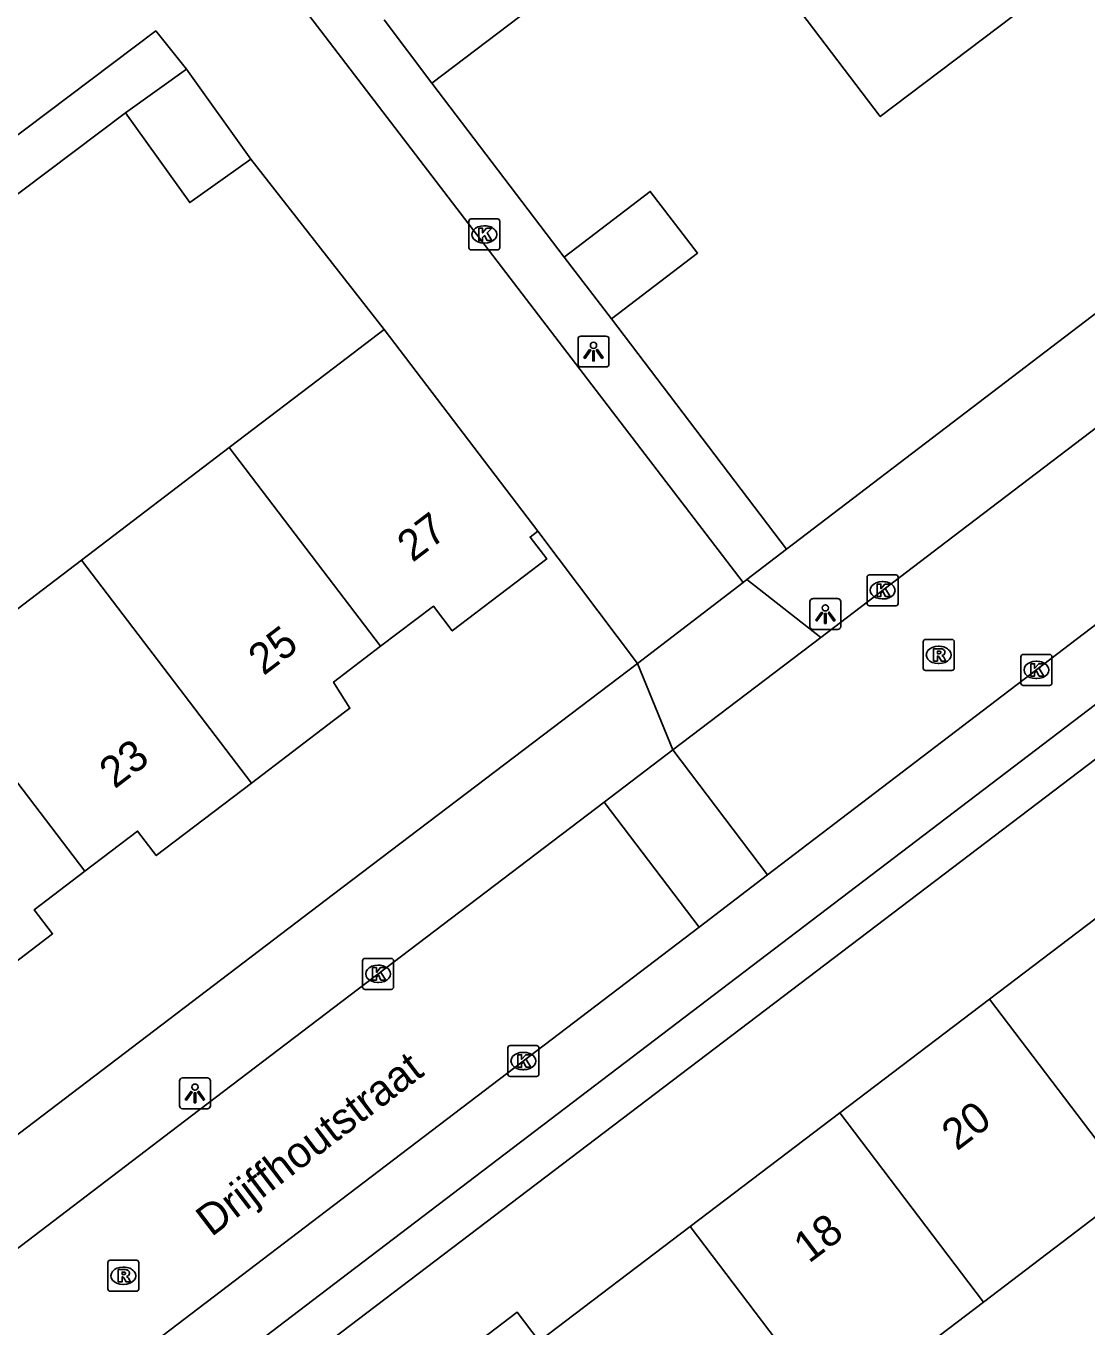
# Model space of a CAD drawing. Extents: x 160037 to 160839, y 385326 to 386441.
# Drawn here: x 160490.07 to 160524.33, y 385612.39 to 385654.38 of the extents above; entities that cross this region are included whole.
import ezdxf

# ---------------------------------------------------------------- set-up
doc = ezdxf.new("R2010")
doc.units = 0
for name, color, linetype in [('IMGEO_Kolk', 7, 'Continuous'), ('IMGEO_Lichtpunt', 7, 'Continuous'), ('IMGEO_Muur', 7, 'Continuous'), ('IMGEO_Openbare_ruimte_label', 7, 'Continuous'), ('IMGEO_Pand', 7, 'Continuous'), ('IMGEO_Pand_nummerreeks', 7, 'Continuous'), ('IMGEO_Rijbaan_lokaal_open', 7, 'Continuous'), ('IMGEO_Rioolput', 7, 'Continuous'), ('IMGEO_Voetpad_open', 7, 'Continuous')]:
    doc.layers.add(name, color=color, linetype=linetype)

msp = doc.modelspace()

# ---------------------------------------------------------------- linework, layer by layer
at = {"layer": 'IMGEO_Kolk'}
for p, q in [((160504.37, 385647.222), (160504.37, 385648.074)), ((160504.445, 385648.148), (160505.297, 385648.148)), ((160504.858, 385647.928), (160504.883, 385647.928)), ((160505.371, 385648.074), (160505.371, 385647.222)), ((160504.881, 385647.368), (160504.856, 385647.368)), ((160505.297, 385647.148), (160504.445, 385647.148)), ((160517.23, 385635.727), (160517.23, 385636.579)), ((160517.305, 385636.653), (160518.157, 385636.653)), ((160518.231, 385636.579), (160518.231, 385635.727)), ((160517.718, 385636.433), (160517.743, 385636.433)), ((160518.157, 385635.653), (160517.305, 385635.653)), ((160517.741, 385635.873), (160517.716, 385635.873)), ((160522.196, 385633.154), (160522.196, 385634.006)), ((160522.271, 385634.08), (160523.123, 385634.08)), ((160523.197, 385634.006), (160523.197, 385633.154)), ((160522.684, 385633.86), (160522.709, 385633.86)), ((160523.123, 385633.08), (160522.271, 385633.08)), ((160522.707, 385633.3), (160522.682, 385633.3)), ((160501.015, 385624.263), (160501.867, 385624.263)), ((160500.94, 385623.337), (160500.94, 385624.189)), ((160501.428, 385624.043), (160501.453, 385624.043)), ((160501.941, 385624.189), (160501.941, 385623.337)), ((160501.451, 385623.483), (160501.426, 385623.483)), ((160501.867, 385623.263), (160501.015, 385623.263)), ((160505.631, 385620.522), (160505.631, 385621.374)), ((160505.706, 385621.448), (160506.558, 385621.448)), ((160506.632, 385621.374), (160506.632, 385620.522)), ((160506.119, 385621.228), (160506.144, 385621.228)), ((160506.142, 385620.668), (160506.117, 385620.668)), ((160506.558, 385620.448), (160505.706, 385620.448))]:
    msp.add_line(p, q, dxfattribs=at)
for points in [[(160504.37, 385647.222), (160504.37, 385648.074)], [(160504.445, 385648.148), (160505.297, 385648.148)], [(160504.691, 385647.848), (160504.814, 385647.848), (160504.814, 385647.697), (160504.944, 385647.848), (160505.108, 385647.848), (160504.962, 385647.697), (160505.115, 385647.448), (160504.963, 385647.448), (160504.878, 385647.612), (160504.814, 385647.545), (160504.814, 385647.448), (160504.691, 385647.448), (160504.691, 385647.848)], [(160505.371, 385648.074), (160505.371, 385647.222)], [(160505.297, 385647.148), (160504.445, 385647.148)], [(160517.23, 385635.727), (160517.23, 385636.579)], [(160517.305, 385636.653), (160518.157, 385636.653)], [(160518.231, 385636.579), (160518.231, 385635.727)], [(160517.551, 385636.353), (160517.674, 385636.353), (160517.674, 385636.202), (160517.804, 385636.353), (160517.968, 385636.353), (160517.822, 385636.202), (160517.975, 385635.953), (160517.823, 385635.953), (160517.738, 385636.117), (160517.674, 385636.05), (160517.674, 385635.953), (160517.551, 385635.953), (160517.551, 385636.353)], [(160518.157, 385635.653), (160517.305, 385635.653)], [(160522.196, 385633.154), (160522.196, 385634.006)], [(160522.271, 385634.08), (160523.123, 385634.08)], [(160523.197, 385634.006), (160523.197, 385633.154)], [(160522.517, 385633.78), (160522.64, 385633.78), (160522.64, 385633.629), (160522.77, 385633.78), (160522.934, 385633.78), (160522.788, 385633.629), (160522.941, 385633.38), (160522.789, 385633.38), (160522.704, 385633.544), (160522.64, 385633.477), (160522.64, 385633.38), (160522.517, 385633.38), (160522.517, 385633.78)], [(160523.123, 385633.08), (160522.271, 385633.08)], [(160501.015, 385624.263), (160501.867, 385624.263)], [(160500.94, 385623.337), (160500.94, 385624.189)], [(160501.261, 385623.963), (160501.384, 385623.963), (160501.384, 385623.812), (160501.514, 385623.963), (160501.678, 385623.963), (160501.532, 385623.812), (160501.685, 385623.563), (160501.533, 385623.563), (160501.448, 385623.727), (160501.384, 385623.66), (160501.384, 385623.563), (160501.261, 385623.563), (160501.261, 385623.963)], [(160501.941, 385624.189), (160501.941, 385623.337)], [(160501.867, 385623.263), (160501.015, 385623.263)], [(160505.631, 385620.522), (160505.631, 385621.374)], [(160505.706, 385621.448), (160506.558, 385621.448)], [(160506.632, 385621.374), (160506.632, 385620.522)], [(160505.952, 385621.148), (160506.075, 385621.148), (160506.075, 385620.997), (160506.205, 385621.148), (160506.369, 385621.148), (160506.223, 385620.997), (160506.376, 385620.748), (160506.224, 385620.748), (160506.139, 385620.912), (160506.075, 385620.845), (160506.075, 385620.748), (160505.952, 385620.748), (160505.952, 385621.148)], [(160506.558, 385620.448), (160505.706, 385620.448)]]:
    msp.add_lwpolyline(points, dxfattribs=at)
for centre, start, end in [((160504.447, 385648.072), 91.552, 178.448), ((160504.447, 385648.072), 91.552, 178.448), ((160505.295, 385648.072), 1.552, 88.448), ((160505.295, 385648.072), 1.552, 88.448), ((160504.447, 385647.224), 181.552, 268.448), ((160504.447, 385647.224), 181.552, 268.448), ((160505.295, 385647.224), 271.552, 358.448), ((160505.295, 385647.224), 271.552, 358.448), ((160517.307, 385636.577), 91.552, 178.448), ((160517.307, 385636.577), 91.552, 178.448), ((160518.155, 385636.577), 1.552, 88.448), ((160518.155, 385636.577), 1.552, 88.448), ((160517.307, 385635.729), 181.552, 268.448), ((160517.307, 385635.729), 181.552, 268.448), ((160518.155, 385635.729), 271.552, 358.448), ((160518.155, 385635.729), 271.552, 358.448), ((160522.273, 385634.004), 91.552, 178.448), ((160522.273, 385634.004), 91.552, 178.448), ((160523.121, 385634.004), 1.552, 88.448), ((160523.121, 385634.004), 1.552, 88.448), ((160522.273, 385633.156), 181.552, 268.448), ((160522.273, 385633.156), 181.552, 268.448), ((160523.121, 385633.156), 271.552, 358.448), ((160523.121, 385633.156), 271.552, 358.448), ((160501.017, 385624.187), 91.552, 178.448), ((160501.017, 385624.187), 91.552, 178.448), ((160501.865, 385624.187), 1.552, 88.448), ((160501.865, 385624.187), 1.552, 88.448), ((160501.017, 385623.339), 181.552, 268.448), ((160501.017, 385623.339), 181.552, 268.448), ((160501.865, 385623.339), 271.552, 358.448), ((160501.865, 385623.339), 271.552, 358.448), ((160505.708, 385621.372), 91.552, 178.448), ((160505.708, 385621.372), 91.552, 178.448), ((160506.556, 385621.372), 1.552, 88.448), ((160506.556, 385621.372), 1.552, 88.448), ((160505.708, 385620.524), 181.552, 268.448), ((160505.708, 385620.524), 181.552, 268.448), ((160506.556, 385620.524), 271.552, 358.448), ((160506.556, 385620.524), 271.552, 358.448)]:
    msp.add_arc(centre, 0.0765, start, end, dxfattribs=at)
for centre, major_axis, ratio, start_param, end_param in [((160504.857, 385647.648), (-0.387, 0.002), 0.722429, 4.712389, 7.853982), ((160504.882, 385647.648), (-0.39, 0.002), 0.717154, 1.570796, 4.712389), ((160517.717, 385636.153), (-0.387, 0.002), 0.722429, 4.712389, 7.853982), ((160517.742, 385636.153), (-0.39, 0.002), 0.717154, 1.570796, 4.712389), ((160522.683, 385633.58), (-0.387, 0.002), 0.722429, 4.712389, 7.853982), ((160522.708, 385633.58), (-0.39, 0.002), 0.717154, 1.570796, 4.712389), ((160501.427, 385623.763), (-0.387, 0.002), 0.722429, 4.712389, 7.853982), ((160501.452, 385623.763), (-0.39, 0.002), 0.717154, 1.570796, 4.712389), ((160506.118, 385620.948), (-0.387, 0.002), 0.722429, 4.712389, 7.853982), ((160506.143, 385620.948), (-0.39, 0.002), 0.717154, 1.570796, 4.712389)]:
    msp.add_ellipse(centre, major_axis=major_axis, ratio=ratio, start_param=start_param, end_param=end_param, dxfattribs=at)
at = {"layer": 'IMGEO_Lichtpunt'}
for p, q in [((160507.896, 385644.269), (160507.896, 385643.462)), ((160507.896, 385644.269), (160507.896, 385643.462)), ((160508.798, 385644.364), (160507.99, 385644.364)), ((160508.798, 385644.364), (160507.99, 385644.364)), ((160508.892, 385643.462), (160508.892, 385644.269)), ((160508.892, 385643.462), (160508.892, 385644.269)), ((160507.99, 385643.368), (160508.798, 385643.368)), ((160507.99, 385643.368), (160508.798, 385643.368)), ((160515.383, 385635.788), (160515.383, 385634.981)), ((160515.383, 385635.788), (160515.383, 385634.981)), ((160516.285, 385635.883), (160515.477, 385635.883)), ((160516.285, 385635.883), (160515.477, 385635.883)), ((160516.379, 385634.981), (160516.379, 385635.788)), ((160516.379, 385634.981), (160516.379, 385635.788)), ((160515.477, 385634.887), (160516.285, 385634.887)), ((160515.477, 385634.887), (160516.285, 385634.887)), ((160495.027, 385620.306), (160495.027, 385619.499)), ((160495.027, 385620.306), (160495.027, 385619.499)), ((160495.929, 385620.401), (160495.121, 385620.401)), ((160495.929, 385620.401), (160495.121, 385620.401)), ((160496.023, 385619.499), (160496.023, 385620.306)), ((160496.023, 385619.499), (160496.023, 385620.306)), ((160495.121, 385619.405), (160495.929, 385619.405)), ((160495.121, 385619.405), (160495.929, 385619.405))]:
    msp.add_line(p, q, dxfattribs=at)
for points in [[(160508.27, 385643.933), (160508.309, 385643.905), (160508.121, 385643.643), (160508.083, 385643.67), (160508.27, 385643.933)], [(160508.372, 385643.885), (160508.419, 385643.885), (160508.419, 385643.563), (160508.372, 385643.563), (160508.372, 385643.885)], [(160508.482, 385643.905), (160508.52, 385643.932), (160508.707, 385643.67), (160508.668, 385643.642), (160508.482, 385643.905)], [(160515.757, 385635.452), (160515.796, 385635.424), (160515.608, 385635.162), (160515.57, 385635.189), (160515.757, 385635.452)], [(160515.859, 385635.404), (160515.906, 385635.404), (160515.906, 385635.082), (160515.859, 385635.082), (160515.859, 385635.404)], [(160515.969, 385635.424), (160516.007, 385635.451), (160516.194, 385635.189), (160516.155, 385635.161), (160515.969, 385635.424)], [(160495.401, 385619.97), (160495.44, 385619.942), (160495.252, 385619.68), (160495.214, 385619.707), (160495.401, 385619.97)], [(160495.503, 385619.922), (160495.55, 385619.922), (160495.55, 385619.6), (160495.503, 385619.6), (160495.503, 385619.922)], [(160495.613, 385619.942), (160495.651, 385619.969), (160495.838, 385619.707), (160495.799, 385619.679), (160495.613, 385619.942)]]:
    msp.add_lwpolyline(points, dxfattribs=at)
for centre in [(160508.395, 385644.067), (160515.882, 385635.586), (160495.526, 385620.104)]:
    msp.add_circle(centre, 0.0994, dxfattribs=at)
for centre, start, end in [((160507.99, 385644.269), 90, 180), ((160507.99, 385644.269), 90, 180), ((160508.798, 385644.269), 0, 90), ((160508.798, 385644.269), 0, 90), ((160507.99, 385643.462), 180, 270), ((160507.99, 385643.462), 180, 270), ((160508.798, 385643.462), 270, 0), ((160508.798, 385643.462), 270, 360), ((160515.477, 385635.788), 90, 180), ((160515.477, 385635.788), 90, 180), ((160516.285, 385635.788), 0, 90), ((160516.285, 385635.788), 0, 90), ((160515.477, 385634.981), 180, 270), ((160515.477, 385634.981), 180, 270), ((160516.285, 385634.981), 270, 0), ((160516.285, 385634.981), 270, 360), ((160495.121, 385620.306), 90, 180), ((160495.121, 385620.306), 90, 180), ((160495.929, 385620.306), 0, 90), ((160495.929, 385620.306), 0, 90), ((160495.121, 385619.499), 180, 270), ((160495.121, 385619.499), 180, 270), ((160495.929, 385619.499), 270, 0), ((160495.929, 385619.499), 270, 360)]:
    msp.add_arc(centre, 0.0946, start, end, dxfattribs=at)
at = {"layer": 'IMGEO_Muur'}
for points in [[(160503.18, 385652.535), (160507.452, 385646.916)], [(160497.326, 385650.085), (160501.637, 385644.578)]]:
    msp.add_lwpolyline(points, dxfattribs=at)
at = {"layer": 'IMGEO_Pand'}
for points in [[(160520.413, 385661.289), (160521.655, 385659.651), (160522.406, 385660.22), (160524.745, 385657.135), (160524.157, 385656.689), (160524.303, 385656.497), (160517.653, 385651.456), (160513.927, 385656.371)], [(160504.47, 385656.732), (160506.019, 385654.686), (160503.18, 385652.535)], [(160503.18, 385652.535), (160501.631, 385654.58)], [(160493.281, 385651.579), (160495.248, 385652.987)], [(160495.248, 385652.987), (160497.326, 385650.085)], [(160497.326, 385650.085), (160495.359, 385648.677), (160493.281, 385651.579)], [(160507.452, 385646.916), (160510.227, 385649.04), (160511.754, 385647.046), (160508.979, 385644.922)], [(160508.979, 385644.922), (160507.452, 385646.916)], [(160496.631, 385640.764), (160500, 385643.331), (160501.637, 385644.578)], [(160501.637, 385644.578), (160506.601, 385638.064)], [(160491.858, 385637.128), (160496.631, 385640.764)], [(160496.631, 385640.764), (160500, 385636.342), (160501.522, 385634.344)], [(160506.601, 385638.064), (160506.347, 385637.87), (160506.884, 385637.166), (160503.835, 385634.843), (160503.226, 385635.642), (160501.522, 385634.344)], [(160487.086, 385633.492), (160491.858, 385637.128)], [(160491.858, 385637.128), (160497.348, 385629.922)], [(160501.522, 385634.344), (160500, 385633.186), (160500.091, 385633.041), (160500.528, 385632.345), (160500, 385631.943), (160497.348, 385629.922)], [(160487.086, 385633.492), (160491.97, 385627.08)], [(160497.348, 385629.922), (160494.276, 385627.581), (160493.671, 385628.376), (160491.97, 385627.08)], [(160491.97, 385627.08), (160490.336, 385625.835), (160490.928, 385625.058), (160487.789, 385622.667)], [(160521.179, 385622.942), (160526.011, 385626.615)], [(160516.348, 385619.269), (160521.179, 385622.942)], [(160521.179, 385622.942), (160525.822, 385616.835)], [(160511.516, 385615.597), (160516.348, 385619.269)], [(160520.99, 385613.162), (160516.348, 385619.269)], [(160525.822, 385616.835), (160520.99, 385613.162)], [(160506.645, 385611.894), (160511.516, 385615.597)], [(160516.159, 385609.489), (160511.516, 385615.597)], [(160520.99, 385613.162), (160516.159, 385609.489)], [(160501.851, 385608.25), (160503.572, 385609.559), (160502.858, 385610.499), (160505.931, 385612.834), (160506.645, 385611.894)]]:
    msp.add_lwpolyline(points, dxfattribs=at)
at = {"layer": 'IMGEO_Rijbaan_lokaal_open'}
for points in [[(160513.227, 385636.408), (160497.09, 385657.497), (160490.563, 385666.095)], [(160495.248, 385652.987), (160494.262, 385654.222), (160476.149, 385640.577), (160469.15, 385649.833)], [(160501.637, 385644.578), (160497.326, 385650.085)], [(160515.733, 385634.63), (160520, 385637.876), (160535.257, 385649.493)], [(160514.016, 385626.96), (160524.659, 385635.077), (160535.493, 385643.286)], [(160509.815, 385633.793), (160506.601, 385638.064)], [(160509.815, 385633.793), (160513.227, 385636.408)], [(160515.733, 385634.63), (160510.954, 385630.996)], [(160508.738, 385629.311), (160510.954, 385630.996)], [(160510.954, 385630.996), (160514.016, 385626.96)], [(160468.226, 385598.433), (160471.728, 385601.112), (160495.185, 385619.002), (160500, 385622.665), (160508.738, 385629.311)], [(160508.738, 385629.311), (160511.805, 385625.275)], [(160511.805, 385625.275), (160514.016, 385626.96)], [(160477.533, 385599.159), (160483.774, 385603.922), (160500, 385616.279), (160505.852, 385620.735), (160511.805, 385625.275)]]:
    msp.add_lwpolyline(points, dxfattribs=at)
at = {"layer": 'IMGEO_Rioolput'}
for p, q in [((160519.041, 385633.639), (160519.041, 385634.491)), ((160519.116, 385634.565), (160519.968, 385634.565)), ((160519.529, 385634.345), (160519.554, 385634.345)), ((160520.042, 385634.491), (160520.042, 385633.639)), ((160519.968, 385633.565), (160519.116, 385633.565)), ((160519.552, 385633.785), (160519.527, 385633.785)), ((160492.713, 385613.584), (160492.713, 385614.436)), ((160492.788, 385614.51), (160493.64, 385614.51)), ((160493.201, 385614.29), (160493.226, 385614.29)), ((160493.714, 385614.436), (160493.714, 385613.584)), ((160493.64, 385613.51), (160492.788, 385613.51)), ((160493.224, 385613.73), (160493.199, 385613.73))]:
    msp.add_line(p, q, dxfattribs=at)
for points in [[(160519.041, 385633.639), (160519.041, 385634.491)], [(160519.116, 385634.565), (160519.968, 385634.565)], [(160520.042, 385634.491), (160520.042, 385633.639)], [(160519.63, 385634.263), (160519.378, 385634.265), (160519.378, 385633.865)], [(160519.378, 385633.865), (160519.502, 385633.865), (160519.502, 385634.027), (160519.513, 385634.027)], [(160519.556, 385634.184), (160519.502, 385634.184), (160519.502, 385634.103)], [(160519.502, 385634.103), (160519.554, 385634.103)], [(160519.56, 385633.998), (160519.631, 385633.865), (160519.771, 385633.865), (160519.706, 385633.991)], [(160519.968, 385633.565), (160519.116, 385633.565)], [(160492.713, 385613.584), (160492.713, 385614.436)], [(160492.788, 385614.51), (160493.64, 385614.51)], [(160493.302, 385614.208), (160493.05, 385614.21), (160493.05, 385613.81)], [(160493.714, 385614.436), (160493.714, 385613.584)], [(160493.05, 385613.81), (160493.174, 385613.81), (160493.174, 385613.972), (160493.185, 385613.972)], [(160493.228, 385614.129), (160493.174, 385614.129), (160493.174, 385614.048)], [(160493.174, 385614.048), (160493.226, 385614.048)], [(160493.232, 385613.943), (160493.303, 385613.81), (160493.443, 385613.81), (160493.378, 385613.936)], [(160493.64, 385613.51), (160492.788, 385613.51)]]:
    msp.add_lwpolyline(points, dxfattribs=at)
for centre, radius, start, end in [((160519.118, 385634.489), 0.0765, 91.552, 178.448), ((160519.118, 385634.489), 0.0765, 91.552, 178.448), ((160519.966, 385634.489), 0.0765, 1.552, 88.448), ((160519.966, 385634.489), 0.0765, 1.552, 88.448), ((160519.512, 385633.974), 0.0533, 26.0293, 88.6989), ((160519.538, 385634.292), 0.19, 274.7715, 282.9687), ((160519.562, 385634.088), 0.0964, 77.0061, 93.1865), ((160519.576, 385634.145), 0.0378, 276.6634, 79.6772), ((160519.629, 385634.153), 0.109, 350.3612, 89.416), ((160519.627, 385634.153), 0.112, 277.5842, 350.9817), ((160519.611, 385633.938), 0.108, 29.5134, 73.7905), ((160519.118, 385633.641), 0.0765, 181.552, 268.448), ((160519.118, 385633.641), 0.0765, 181.552, 268.448), ((160519.966, 385633.641), 0.0765, 271.552, 358.448), ((160519.966, 385633.641), 0.0765, 271.552, 358.448), ((160492.79, 385614.434), 0.0765, 91.552, 178.448), ((160492.79, 385614.434), 0.0765, 91.552, 178.448), ((160493.301, 385614.098), 0.109, 350.3612, 89.416), ((160493.638, 385614.434), 0.0765, 1.552, 88.448), ((160493.638, 385614.434), 0.0765, 1.552, 88.448), ((160493.184, 385613.919), 0.0533, 26.0293, 88.6989), ((160493.21, 385614.237), 0.19, 274.7715, 282.9687), ((160493.234, 385614.033), 0.0964, 77.0061, 93.1865), ((160493.248, 385614.09), 0.0378, 276.6634, 79.6772), ((160493.299, 385614.098), 0.112, 277.5842, 350.9817), ((160493.283, 385613.883), 0.108, 29.5134, 73.7905), ((160492.79, 385613.586), 0.0765, 181.552, 268.448), ((160492.79, 385613.586), 0.0765, 181.552, 268.448), ((160493.638, 385613.586), 0.0765, 271.552, 358.448), ((160493.638, 385613.586), 0.0765, 271.552, 358.448)]:
    msp.add_arc(centre, radius, start, end, dxfattribs=at)
for centre, major_axis, ratio, start_param, end_param in [((160519.528, 385634.065), (-0.387, 0.002), 0.722429, 4.712389, 7.853982), ((160519.553, 385634.065), (-0.39, 0.002), 0.717154, 1.570796, 4.712389), ((160493.2, 385614.01), (-0.387, 0.002), 0.722429, 4.712389, 7.853982), ((160493.225, 385614.01), (-0.39, 0.002), 0.717154, 1.570796, 4.712389)]:
    msp.add_ellipse(centre, major_axis=major_axis, ratio=ratio, start_param=start_param, end_param=end_param, dxfattribs=at)
at = {"layer": 'IMGEO_Voetpad_open'}
for points in [[(160503.18, 385652.535), (160507.452, 385646.916)], [(160487.432, 385647.172), (160493.281, 385651.579)], [(160514.628, 385637.478), (160533.261, 385651.698)], [(160508.979, 385644.922), (160514.628, 385637.478)], [(160541.325, 385643.407), (160500, 385611.993), (160469.864, 385589.083)], [(160534.027, 385639.635), (160500, 385613.725), (160485.006, 385602.306), (160481.463, 385599.602)], [(160514.628, 385637.478), (160513.35, 385636.503)], [(160513.227, 385636.408), (160513.35, 385636.503)], [(160513.35, 385636.503), (160515.733, 385634.63)], [(160440.459, 385581.006), (160500, 385626.337), (160509.815, 385633.793)], [(160510.954, 385630.996), (160509.815, 385633.793)]]:
    msp.add_lwpolyline(points, dxfattribs=at)

# ---------------------------------------------------------------- texts
at = {"layer": 'IMGEO_Openbare_ruimte_label'}
msp.add_text('Drijffhoutstraat', height=1, rotation=37.317, dxfattribs=at).set_placement((160496.058, 385615.248))
at = {"layer": 'IMGEO_Pand_nummerreeks'}
for s, rotation, p in [('27', 37.2605, (160502.551, 385637.036)), ('25', 37.2605, (160497.742, 385633.378)), ('23', 37.2605, (160492.933, 385629.719)), ('20', 37.2399, (160520.13, 385618.024)), ('18', 37.2399, (160515.351, 385614.392))]:
    msp.add_text(s, height=1, rotation=rotation, dxfattribs=at).set_placement(p)

doc.saveas('drawing.dxf')
